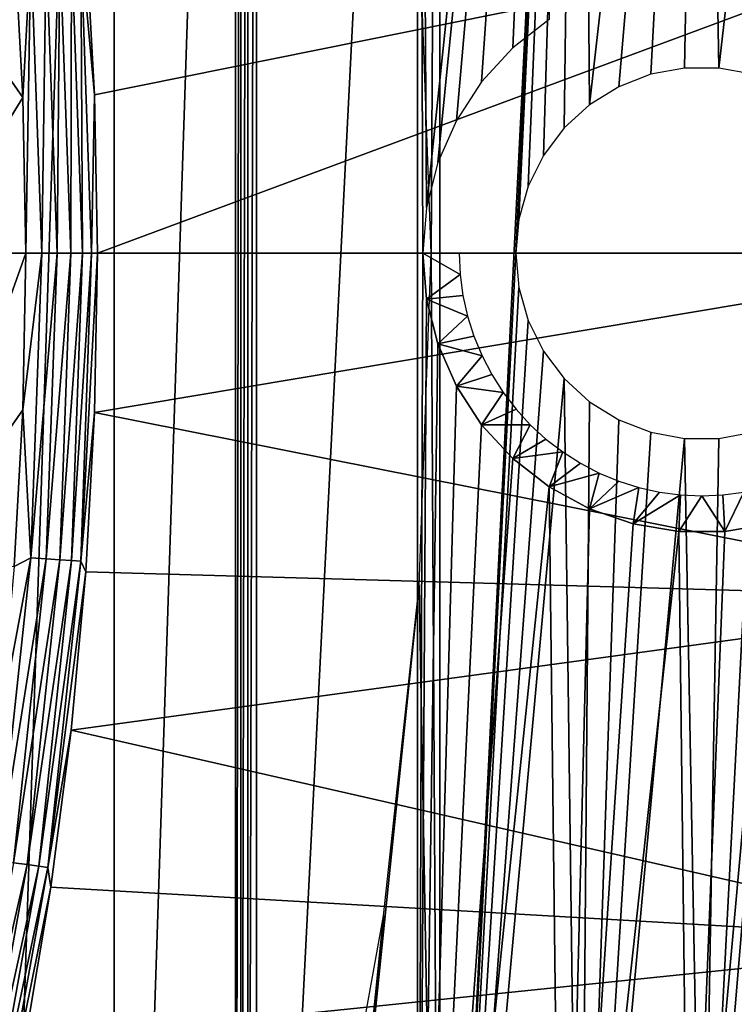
# Model space of a CAD drawing. Header units: millimetres. Extents: x -43.6 to 43.6, y -43.6 to 43.6.
# Tile 550 of 637: x 28.5 to 33.3, y -5 to 1.6. Entities that reach past the tile are written whole.
import ezdxf

# ---------------------------------------------------------------- set-up
doc = ezdxf.new("R2010")
doc.units = ezdxf.units.MM
doc.header["$LTSCALE"] = 52.148148
for name, color, linetype in [('153', 7, 'CONTINUOUS'), ('154', 7, 'CONTINUOUS'), ('155', 7, 'CONTINUOUS'), ('157', 7, 'CONTINUOUS'), ('215', 7, 'CONTINUOUS'), ('216', 7, 'CONTINUOUS'), ('31', 7, 'CONTINUOUS'), ('68', 7, 'CONTINUOUS')]:
    doc.layers.add(name, color=color, linetype=linetype)

msp = doc.modelspace()

# ---------------------------------------------------------------- linework, layer by layer
at = {"layer": '153', "color": 2, "linetype": 'Continuous'}
for points in [[(29.0202, 1.0645, 2.3697), (35.3228, 2.3375, 25.9303), (28.9619, 2.1236, 2.3697), (29.0202, 1.0645, 2.3697)], [(29.0397, 0, 2.3697), (35.3228, 2.3375, 25.9303), (29.0202, 1.0645, 2.3697), (29.0397, 0, 2.3697)], [(35.4002, 0, 25.9303), (35.3228, 2.3375, 25.9303), (29.0397, 0, 2.3697), (35.4002, 0, 25.9303)]]:
    msp.add_3dface(points, dxfattribs=at)
at = {"layer": '154', "color": 2, "linetype": 'Continuous'}
for points in [[(35.4002, 0, 25.9303), (29.0397, 0, 2.3697), (29.0199, -1.0705, 2.3697), (35.4002, 0, 25.9303)], [(35.3239, -2.3206, 25.9303), (35.4002, 0, 25.9303), (29.0199, -1.0705, 2.3697), (35.3239, -2.3206, 25.9303)], [(28.9607, -2.1399, 2.3697), (35.3239, -2.3206, 25.9303), (29.0199, -1.0705, 2.3697), (28.9607, -2.1399, 2.3697)], [(28.8624, -3.2034, 2.3697), (35.3239, -2.3206, 25.9303), (28.9607, -2.1399, 2.3697), (28.8624, -3.2034, 2.3697)], [(35.0966, -4.6252, 25.9303), (35.3239, -2.3206, 25.9303), (28.8624, -3.2034, 2.3697), (35.0966, -4.6252, 25.9303)], [(28.7259, -4.2576, 2.3697), (35.0966, -4.6252, 25.9303), (28.8624, -3.2034, 2.3697), (28.7259, -4.2576, 2.3697)], [(28.5514, -5.303, 2.3697), (35.0966, -4.6252, 25.9303), (28.7259, -4.2576, 2.3697), (28.5514, -5.303, 2.3697)], [(34.7194, -6.9093, 25.9303), (35.0966, -4.6252, 25.9303), (28.5514, -5.303, 2.3697), (34.7194, -6.9093, 25.9303)]]:
    msp.add_3dface(points, dxfattribs=at)
at = {"layer": '155', "color": 2, "linetype": 'Continuous'}
for points in [[(28.5378, 1.0468, 2), (28.4805, 2.0883, 2), (27.8153, 2.0841, 2), (28.5378, 1.0468, 2)], [(27.8932, 0, 2), (28.5378, 1.0468, 2), (27.8153, 2.0841, 2), (27.8932, 0, 2)], [(28.557, 0, 2), (28.5378, 1.0468, 2), (27.8932, 0, 2), (28.557, 0, 2)], [(28.5375, -1.0527, 2), (28.557, 0, 2), (27.8153, -2.0841, 2), (28.5375, -1.0527, 2)], [(27.8153, -2.0841, 2), (28.557, 0, 2), (27.8932, 0, 2), (27.8153, -2.0841, 2)], [(28.4792, -2.1043, 2), (28.5375, -1.0527, 2), (27.8153, -2.0841, 2), (28.4792, -2.1043, 2)]]:
    msp.add_3dface(points, dxfattribs=at)
at = {"layer": '157', "color": 1, "linetype": 'Continuous'}
for points in [[(31.2806, 0, -15), (31.2009, 2.2311, -15), (31.3408, 10.0131, -15), (31.2806, 0, -15)], [(31.3408, -10.0131, -15), (31.2806, 0, -15), (31.3408, 10.0131, -15), (31.3408, -10.0131, -15)], [(32.2812, 8.8875, -15), (31.3408, -10.0131, -15), (31.3408, 10.0131, -15), (32.2812, 8.8875, -15)], [(31.85, 0, -15), (31.3408, -10.0131, -15), (32.2812, 8.8875, -15), (31.85, 0, -15)], [(31.8713, 0.2297, -15), (31.85, 0, -15), (32.2812, 8.8875, -15), (31.8713, 0.2297, -15)], [(31.9344, 0.4516, -15), (31.8713, 0.2297, -15), (32.2812, 8.8875, -15), (31.9344, 0.4516, -15)], [(32.0372, 0.658, -15), (31.9344, 0.4516, -15), (32.2812, 8.8875, -15), (32.0372, 0.658, -15)], [(32.1762, 0.8421, -15), (32.0372, 0.658, -15), (32.2812, 8.8875, -15), (32.1762, 0.8421, -15)], [(32.3467, 0.9975, -15), (32.1762, 0.8421, -15), (32.2812, 8.8875, -15), (32.3467, 0.9975, -15)], [(33.1052, 7.6741, -15), (32.3467, 0.9975, -15), (32.2812, 8.8875, -15), (33.1052, 7.6741, -15)], [(32.5428, 1.119, -15), (32.3467, 0.9975, -15), (33.1052, 7.6741, -15), (32.5428, 1.119, -15)], [(32.7579, 1.2023, -15), (32.5428, 1.119, -15), (33.1052, 7.6741, -15), (32.7579, 1.2023, -15)], [(32.9847, 1.2447, -15), (32.7579, 1.2023, -15), (33.1052, 7.6741, -15), (32.9847, 1.2447, -15)], [(33.2153, 1.2447, -15), (32.9847, 1.2447, -15), (33.1052, 7.6741, -15), (33.2153, 1.2447, -15)], [(33.8048, 6.385, -15), (33.2153, 1.2447, -15), (33.1052, 7.6741, -15), (33.8048, 6.385, -15)], [(33.4421, 1.2023, -15), (33.2153, 1.2447, -15), (33.8048, 6.385, -15), (33.4421, 1.2023, -15)], [(31.2009, -2.2311, -15), (31.2806, 0, -15), (31.3408, -10.0131, -15), (31.2009, -2.2311, -15)], [(31.85, 0, -15), (31.8713, -0.2297, -15), (31.3408, -10.0131, -15), (31.85, 0, -15)], [(31.8713, -0.2297, -15), (31.9344, -0.4516, -15), (31.3408, -10.0131, -15), (31.8713, -0.2297, -15)], [(31.9344, -0.4516, -15), (32.0372, -0.658, -15), (31.3408, -10.0131, -15), (31.9344, -0.4516, -15)], [(32.0372, -0.658, -15), (32.1762, -0.8421, -15), (31.3408, -10.0131, -15), (32.0372, -0.658, -15)], [(31.3408, -10.0131, -15), (32.1762, -0.8421, -15), (32.2812, -8.8875, -15), (31.3408, -10.0131, -15)], [(32.1762, -0.8421, -15), (32.3467, -0.9975, -15), (32.2812, -8.8875, -15), (32.1762, -0.8421, -15)], [(32.3467, -0.9975, -15), (32.5428, -1.119, -15), (32.2812, -8.8875, -15), (32.3467, -0.9975, -15)], [(32.5428, -1.119, -15), (32.7579, -1.2023, -15), (32.2812, -8.8875, -15), (32.5428, -1.119, -15)], [(33.4421, -1.2023, -15), (33.6572, -1.119, -15), (33.1052, -7.6741, -15), (33.4421, -1.2023, -15)], [(33.1052, -7.6741, -15), (33.6572, -1.119, -15), (33.8048, -6.385, -15), (33.1052, -7.6741, -15)], [(32.7579, -1.2023, -15), (32.9847, -1.2447, -15), (32.2812, -8.8875, -15), (32.7579, -1.2023, -15)], [(32.2812, -8.8875, -15), (32.9847, -1.2447, -15), (33.1052, -7.6741, -15), (32.2812, -8.8875, -15)], [(32.9847, -1.2447, -15), (33.2153, -1.2447, -15), (33.1052, -7.6741, -15), (32.9847, -1.2447, -15)], [(33.2153, -1.2447, -15), (33.4421, -1.2023, -15), (33.1052, -7.6741, -15), (33.2153, -1.2447, -15)], [(30.9622, -4.4513, -15), (31.2009, -2.2311, -15), (30.2935, -11.0396, -15), (30.9622, -4.4513, -15)], [(30.2935, -11.0396, -15), (31.2009, -2.2311, -15), (31.3408, -10.0131, -15), (30.2935, -11.0396, -15)], [(30.5658, -6.6487, -15), (30.9622, -4.4513, -15), (30.2935, -11.0396, -15), (30.5658, -6.6487, -15)]]:
    msp.add_3dface(points, dxfattribs=at)
at = {"layer": '215', "color": 2, "linetype": 'Continuous'}
for points in [[(28.557, 0, 2), (28.5375, -1.0527, 2), (28.6646, 0, 2.0117), (28.557, 0, 2)], [(29.0199, -1.0705, 2.3697), (29.0397, 0, 2.3697), (28.9262, -2.0689, 2.2684), (29.0199, -1.0705, 2.3697)], [(28.9262, -2.0689, 2.2684), (29.0397, 0, 2.3697), (29.0001, 0, 2.2684), (28.9262, -2.0689, 2.2684)], [(28.5375, -1.0527, 2), (28.5915, -2.0449, 2.0117), (28.6646, 0, 2.0117), (28.5375, -1.0527, 2)], [(28.6943, -2.0523, 2.0466), (28.7677, 0, 2.0466), (28.5915, -2.0449, 2.0117), (28.6943, -2.0523, 2.0466)], [(28.5915, -2.0449, 2.0117), (28.7677, 0, 2.0466), (28.6646, 0, 2.0117), (28.5915, -2.0449, 2.0117)], [(28.7872, -2.0589, 2.1029), (28.8608, 0, 2.1029), (28.6943, -2.0523, 2.0466), (28.7872, -2.0589, 2.1029)], [(28.6943, -2.0523, 2.0466), (28.8608, 0, 2.1029), (28.7677, 0, 2.0466), (28.6943, -2.0523, 2.0466)], [(28.8657, -2.0645, 2.178), (28.9396, 0, 2.178), (28.7872, -2.0589, 2.1029), (28.8657, -2.0645, 2.178)], [(28.7872, -2.0589, 2.1029), (28.9396, 0, 2.178), (28.8608, 0, 2.1029), (28.7872, -2.0589, 2.1029)], [(28.9262, -2.0689, 2.2684), (29.0001, 0, 2.2684), (28.8657, -2.0645, 2.178), (28.9262, -2.0689, 2.2684)], [(28.8657, -2.0645, 2.178), (29.0001, 0, 2.2684), (28.9396, 0, 2.178), (28.8657, -2.0645, 2.178)], [(28.5375, -1.0527, 2), (28.4792, -2.1043, 2), (28.5915, -2.0449, 2.0117), (28.5375, -1.0527, 2)], [(28.9607, -2.1399, 2.3697), (29.0199, -1.0705, 2.3697), (28.9262, -2.0689, 2.2684), (28.9607, -2.1399, 2.3697)], [(28.3826, -3.1502, 2), (28.3728, -4.0794, 2.0117), (28.5915, -2.0449, 2.0117), (28.3826, -3.1502, 2)], [(28.3728, -4.0794, 2.0117), (28.6943, -2.0523, 2.0466), (28.5915, -2.0449, 2.0117), (28.3728, -4.0794, 2.0117)], [(28.4792, -2.1043, 2), (28.3826, -3.1502, 2), (28.5915, -2.0449, 2.0117), (28.4792, -2.1043, 2)], [(28.4749, -4.0941, 2.0466), (28.6943, -2.0523, 2.0466), (28.3728, -4.0794, 2.0117), (28.4749, -4.0941, 2.0466)], [(28.4749, -4.0941, 2.0466), (28.7872, -2.0589, 2.1029), (28.6943, -2.0523, 2.0466), (28.4749, -4.0941, 2.0466)], [(28.567, -4.1073, 2.1029), (28.7872, -2.0589, 2.1029), (28.4749, -4.0941, 2.0466), (28.567, -4.1073, 2.1029)], [(28.567, -4.1073, 2.1029), (28.8657, -2.0645, 2.178), (28.7872, -2.0589, 2.1029), (28.567, -4.1073, 2.1029)], [(28.6449, -4.1185, 2.178), (28.8657, -2.0645, 2.178), (28.567, -4.1073, 2.1029), (28.6449, -4.1185, 2.178)], [(28.6449, -4.1185, 2.178), (28.9262, -2.0689, 2.2684), (28.8657, -2.0645, 2.178), (28.6449, -4.1185, 2.178)], [(28.7049, -4.1271, 2.2684), (28.9262, -2.0689, 2.2684), (28.6449, -4.1185, 2.178), (28.7049, -4.1271, 2.2684)], [(28.7049, -4.1271, 2.2684), (28.9607, -2.1399, 2.3697), (28.9262, -2.0689, 2.2684), (28.7049, -4.1271, 2.2684)], [(28.8624, -3.2034, 2.3697), (28.9607, -2.1399, 2.3697), (28.7049, -4.1271, 2.2684), (28.8624, -3.2034, 2.3697)], [(28.7259, -4.2576, 2.3697), (28.8624, -3.2034, 2.3697), (28.7049, -4.1271, 2.2684), (28.7259, -4.2576, 2.3697)], [(28.1103, -6.115, 2.0466), (28.567, -4.1073, 2.1029), (28.4749, -4.0941, 2.0466), (28.1103, -6.115, 2.0466)], [(28.2013, -6.1348, 2.1029), (28.567, -4.1073, 2.1029), (28.1103, -6.115, 2.0466), (28.2013, -6.1348, 2.1029)], [(28.2013, -6.1348, 2.1029), (28.6449, -4.1185, 2.178), (28.567, -4.1073, 2.1029), (28.2013, -6.1348, 2.1029)], [(28.2782, -6.1516, 2.178), (28.6449, -4.1185, 2.178), (28.2013, -6.1348, 2.1029), (28.2782, -6.1516, 2.178)], [(28.2782, -6.1516, 2.178), (28.7049, -4.1271, 2.2684), (28.6449, -4.1185, 2.178), (28.2782, -6.1516, 2.178)], [(28.3374, -6.1644, 2.2684), (28.7049, -4.1271, 2.2684), (28.2782, -6.1516, 2.178), (28.3374, -6.1644, 2.2684)], [(28.3374, -6.1644, 2.2684), (28.7259, -4.2576, 2.3697), (28.7049, -4.1271, 2.2684), (28.3374, -6.1644, 2.2684)], [(28.5514, -5.303, 2.3697), (28.7259, -4.2576, 2.3697), (28.3374, -6.1644, 2.2684), (28.5514, -5.303, 2.3697)]]:
    msp.add_3dface(points, dxfattribs=at)
at = {"layer": '216', "color": 2, "linetype": 'Continuous'}
for points in [[(29.0202, 1.0645, 2.3697), (28.9619, 2.1236, 2.3697), (28.9262, 2.0689, 2.2684), (29.0202, 1.0645, 2.3697)], [(28.4805, 2.0883, 2), (28.5378, 1.0468, 2), (28.5915, 2.0449, 2.0117), (28.4805, 2.0883, 2)], [(28.6646, 0, 2.0117), (28.6943, 2.0523, 2.0466), (28.5915, 2.0449, 2.0117), (28.6646, 0, 2.0117)], [(28.6646, 0, 2.0117), (28.7677, 0, 2.0466), (28.6943, 2.0523, 2.0466), (28.6646, 0, 2.0117)], [(28.7677, 0, 2.0466), (28.7872, 2.0589, 2.1029), (28.6943, 2.0523, 2.0466), (28.7677, 0, 2.0466)], [(28.7677, 0, 2.0466), (28.8608, 0, 2.1029), (28.7872, 2.0589, 2.1029), (28.7677, 0, 2.0466)], [(28.8608, 0, 2.1029), (28.8657, 2.0645, 2.178), (28.7872, 2.0589, 2.1029), (28.8608, 0, 2.1029)], [(28.8608, 0, 2.1029), (28.9396, 0, 2.178), (28.8657, 2.0645, 2.178), (28.8608, 0, 2.1029)], [(28.9396, 0, 2.178), (28.9262, 2.0689, 2.2684), (28.8657, 2.0645, 2.178), (28.9396, 0, 2.178)], [(29.0001, 0, 2.2684), (29.0202, 1.0645, 2.3697), (28.9262, 2.0689, 2.2684), (29.0001, 0, 2.2684)], [(28.9396, 0, 2.178), (29.0001, 0, 2.2684), (28.9262, 2.0689, 2.2684), (28.9396, 0, 2.178)], [(28.5378, 1.0468, 2), (28.557, 0, 2), (28.5915, 2.0449, 2.0117), (28.5378, 1.0468, 2)], [(28.557, 0, 2), (28.6646, 0, 2.0117), (28.5915, 2.0449, 2.0117), (28.557, 0, 2)], [(29.0397, 0, 2.3697), (29.0202, 1.0645, 2.3697), (29.0001, 0, 2.2684), (29.0397, 0, 2.3697)]]:
    msp.add_3dface(points, dxfattribs=at)
at = {"layer": '31', "color": 40, "linetype": 'Continuous', "true_color": 0xffde00}
for points in [[(29.1514, 13.3406, -20.2), (28.2101, -15.2306, -20.2), (28.2101, 15.2306, -20.2), (29.1514, 13.3406, -20.2)], [(29.1514, -13.3407, -20.2), (28.2101, -15.2306, -20.2), (29.1514, 13.3406, -20.2), (29.1514, -13.3407, -20.2)], [(29.9662, 11.3934, -20.2), (29.1514, -13.3407, -20.2), (29.1514, 13.3406, -20.2), (29.9662, 11.3934, -20.2)], [(29.9662, -11.3934, -20.2), (29.1514, -13.3407, -20.2), (29.9662, 11.3934, -20.2), (29.9662, -11.3934, -20.2)], [(30.002, 11.3186, -20.2), (29.9662, -11.3934, -20.2), (29.9662, 11.3934, -20.2), (30.002, 11.3186, -20.2)], [(30.002, -11.3185, -20.2), (29.9662, -11.3934, -20.2), (30.002, 11.3186, -20.2), (30.002, -11.3185, -20.2)], [(30.0497, 11.2506, -20.2), (30.002, -11.3185, -20.2), (30.002, 11.3186, -20.2), (30.0497, 11.2506, -20.2)], [(30.0498, -11.2505, -20.2), (30.002, -11.3185, -20.2), (30.0497, 11.2506, -20.2), (30.0498, -11.2505, -20.2)], [(30.108, 11.1915, -20.2), (30.0498, -11.2505, -20.2), (30.0497, 11.2506, -20.2), (30.108, 11.1915, -20.2)], [(30.108, -11.1915, -20.2), (30.0498, -11.2505, -20.2), (30.108, 11.1915, -20.2), (30.108, -11.1915, -20.2)], [(31.1907, 10.1623, -20.2), (30.108, -11.1915, -20.2), (30.108, 11.1915, -20.2), (31.1907, 10.1623, -20.2)], [(31.1907, -10.1623, -20.2), (30.108, -11.1915, -20.2), (31.1907, 10.1623, -20.2), (31.1907, -10.1623, -20.2)], [(31.1907, -10.1623, -20.2), (31.1907, 10.1623, -20.2), (31.225, 0, -20.2), (31.1907, -10.1623, -20.2)], [(31.1907, 10.1623, -20.2), (32.1639, 9.0286, -20.2), (31.2506, 0.3086, -20.2), (31.1907, 10.1623, -20.2)], [(31.225, 0, -20.2), (31.1907, 10.1623, -20.2), (31.2506, 0.3086, -20.2), (31.225, 0, -20.2)], [(31.2506, 0.3086, -20.2), (32.1639, 9.0286, -20.2), (31.3266, 0.6088, -20.2), (31.2506, 0.3086, -20.2)], [(31.3266, 0.6088, -20.2), (32.1639, 9.0286, -20.2), (31.451, 0.8924, -20.2), (31.3266, 0.6088, -20.2)], [(31.451, 0.8924, -20.2), (32.1639, 9.0286, -20.2), (31.6204, 1.1516, -20.2), (31.451, 0.8924, -20.2)], [(31.6204, 1.1516, -20.2), (32.1639, 9.0286, -20.2), (31.8301, 1.3795, -20.2), (31.6204, 1.1516, -20.2)], [(31.8301, 1.3795, -20.2), (32.1639, 9.0286, -20.2), (32.0745, 1.5697, -20.2), (31.8301, 1.3795, -20.2)], [(31.1907, -10.1623, -20.2), (31.225, 0, -20.2), (31.2506, -0.3086, -20.2), (31.1907, -10.1623, -20.2)], [(31.3266, -0.6088, -20.2), (31.1907, -10.1623, -20.2), (31.2506, -0.3086, -20.2), (31.3266, -0.6088, -20.2)], [(31.451, -0.8924, -20.2), (31.1907, -10.1623, -20.2), (31.3266, -0.6088, -20.2), (31.451, -0.8924, -20.2)], [(31.6204, -1.1516, -20.2), (31.1907, -10.1623, -20.2), (31.451, -0.8924, -20.2), (31.6204, -1.1516, -20.2)], [(31.8301, -1.3795, -20.2), (31.1907, -10.1623, -20.2), (31.6204, -1.1516, -20.2), (31.8301, -1.3795, -20.2)], [(32.0745, -1.5697, -20.2), (31.1907, -10.1623, -20.2), (31.8301, -1.3795, -20.2), (32.0745, -1.5697, -20.2)], [(32.1639, -9.0286, -20.2), (31.1907, -10.1623, -20.2), (32.0745, -1.5697, -20.2), (32.1639, -9.0286, -20.2)], [(32.3468, -1.7171, -20.2), (32.1639, -9.0286, -20.2), (32.0745, -1.5697, -20.2), (32.3468, -1.7171, -20.2)], [(32.6397, -1.8176, -20.2), (32.1639, -9.0286, -20.2), (32.3468, -1.7171, -20.2), (32.6397, -1.8176, -20.2)], [(32.9452, -1.8686, -20.2), (32.1639, -9.0286, -20.2), (32.6397, -1.8176, -20.2), (32.9452, -1.8686, -20.2)], [(33.7426, -6.4959, -20.2), (33.0175, -7.8023, -20.2), (33.5603, -1.8176, -20.2), (33.7426, -6.4959, -20.2)], [(33.5603, -1.8176, -20.2), (33.0175, -7.8023, -20.2), (33.2548, -1.8686, -20.2), (33.5603, -1.8176, -20.2)], [(33.0175, -7.8023, -20.2), (32.1639, -9.0286, -20.2), (32.9452, -1.8686, -20.2), (33.0175, -7.8023, -20.2)], [(33.2548, -1.8686, -20.2), (33.0175, -7.8023, -20.2), (32.9452, -1.8686, -20.2), (33.2548, -1.8686, -20.2)]]:
    msp.add_3dface(points, dxfattribs=at)
at = {"layer": '68', "color": 40, "linetype": 'Continuous', "true_color": 0xffde00}
for points in [[(31.2506, -0.3086, -20.2), (31.225, 0, -20.2), (31.4768, -0.142, -19.95), (31.2506, -0.3086, -20.2)], [(31.4768, -0.142, -19.95), (31.225, 0, -20.2), (31.4706, 0, -19.95), (31.4768, -0.142, -19.95)], [(31.4954, -0.2829, -19.95), (31.2506, -0.3086, -20.2), (31.4768, -0.142, -19.95), (31.4954, -0.2829, -19.95)], [(31.5262, -0.4217, -19.95), (31.2506, -0.3086, -20.2), (31.4954, -0.2829, -19.95), (31.5262, -0.4217, -19.95)], [(31.3266, -0.6088, -20.2), (31.2506, -0.3086, -20.2), (31.5262, -0.4217, -19.95), (31.3266, -0.6088, -20.2)], [(31.5689, -0.5573, -19.95), (31.3266, -0.6088, -20.2), (31.5262, -0.4217, -19.95), (31.5689, -0.5573, -19.95)], [(31.6233, -0.6886, -19.95), (31.3266, -0.6088, -20.2), (31.5689, -0.5573, -19.95), (31.6233, -0.6886, -19.95)], [(31.451, -0.8924, -20.2), (31.3266, -0.6088, -20.2), (31.6233, -0.6886, -19.95), (31.451, -0.8924, -20.2)], [(31.6889, -0.8147, -19.95), (31.451, -0.8924, -20.2), (31.6233, -0.6886, -19.95), (31.6889, -0.8147, -19.95)], [(31.7653, -0.9346, -19.95), (31.451, -0.8924, -20.2), (31.6889, -0.8147, -19.95), (31.7653, -0.9346, -19.95)], [(31.6204, -1.1516, -20.2), (31.451, -0.8924, -20.2), (31.7653, -0.9346, -19.95), (31.6204, -1.1516, -20.2)], [(31.8518, -1.0473, -19.95), (31.6204, -1.1516, -20.2), (31.7653, -0.9346, -19.95), (31.8518, -1.0473, -19.95)], [(31.9479, -1.1521, -19.95), (31.6204, -1.1516, -20.2), (31.8518, -1.0473, -19.95), (31.9479, -1.1521, -19.95)], [(31.8301, -1.3795, -20.2), (31.6204, -1.1516, -20.2), (31.9479, -1.1521, -19.95), (31.8301, -1.3795, -20.2)], [(32.0527, -1.2482, -19.95), (31.8301, -1.3795, -20.2), (31.9479, -1.1521, -19.95), (32.0527, -1.2482, -19.95)], [(32.1654, -1.3347, -19.95), (31.8301, -1.3795, -20.2), (32.0527, -1.2482, -19.95), (32.1654, -1.3347, -19.95)], [(32.0745, -1.5697, -20.2), (31.8301, -1.3795, -20.2), (32.1654, -1.3347, -19.95), (32.0745, -1.5697, -20.2)], [(32.2853, -1.4111, -19.95), (32.0745, -1.5697, -20.2), (32.1654, -1.3347, -19.95), (32.2853, -1.4111, -19.95)], [(32.4114, -1.4767, -19.95), (32.0745, -1.5697, -20.2), (32.2853, -1.4111, -19.95), (32.4114, -1.4767, -19.95)], [(32.3468, -1.7171, -20.2), (32.0745, -1.5697, -20.2), (32.4114, -1.4767, -19.95), (32.3468, -1.7171, -20.2)], [(32.5427, -1.5311, -19.95), (32.3468, -1.7171, -20.2), (32.4114, -1.4767, -19.95), (32.5427, -1.5311, -19.95)], [(32.6783, -1.5738, -19.95), (32.3468, -1.7171, -20.2), (32.5427, -1.5311, -19.95), (32.6783, -1.5738, -19.95)], [(32.6397, -1.8176, -20.2), (32.3468, -1.7171, -20.2), (32.6783, -1.5738, -19.95), (32.6397, -1.8176, -20.2)], [(32.8171, -1.6046, -19.95), (32.6397, -1.8176, -20.2), (32.6783, -1.5738, -19.95), (32.8171, -1.6046, -19.95)], [(32.958, -1.6232, -19.95), (32.6397, -1.8176, -20.2), (32.8171, -1.6046, -19.95), (32.958, -1.6232, -19.95)], [(32.9452, -1.8686, -20.2), (32.6397, -1.8176, -20.2), (32.958, -1.6232, -19.95), (32.9452, -1.8686, -20.2)], [(33.1, -1.6294, -19.95), (32.9452, -1.8686, -20.2), (32.958, -1.6232, -19.95), (33.1, -1.6294, -19.95)], [(33.2548, -1.8686, -20.2), (32.9452, -1.8686, -20.2), (33.1, -1.6294, -19.95), (33.2548, -1.8686, -20.2)], [(33.242, -1.6232, -19.95), (33.2548, -1.8686, -20.2), (33.1, -1.6294, -19.95), (33.242, -1.6232, -19.95)], [(33.3829, -1.6046, -19.95), (33.2548, -1.8686, -20.2), (33.242, -1.6232, -19.95), (33.3829, -1.6046, -19.95)], [(33.5603, -1.8176, -20.2), (33.2548, -1.8686, -20.2), (33.3829, -1.6046, -19.95), (33.5603, -1.8176, -20.2)]]:
    msp.add_3dface(points, dxfattribs=at)

doc.saveas('drawing.dxf')
